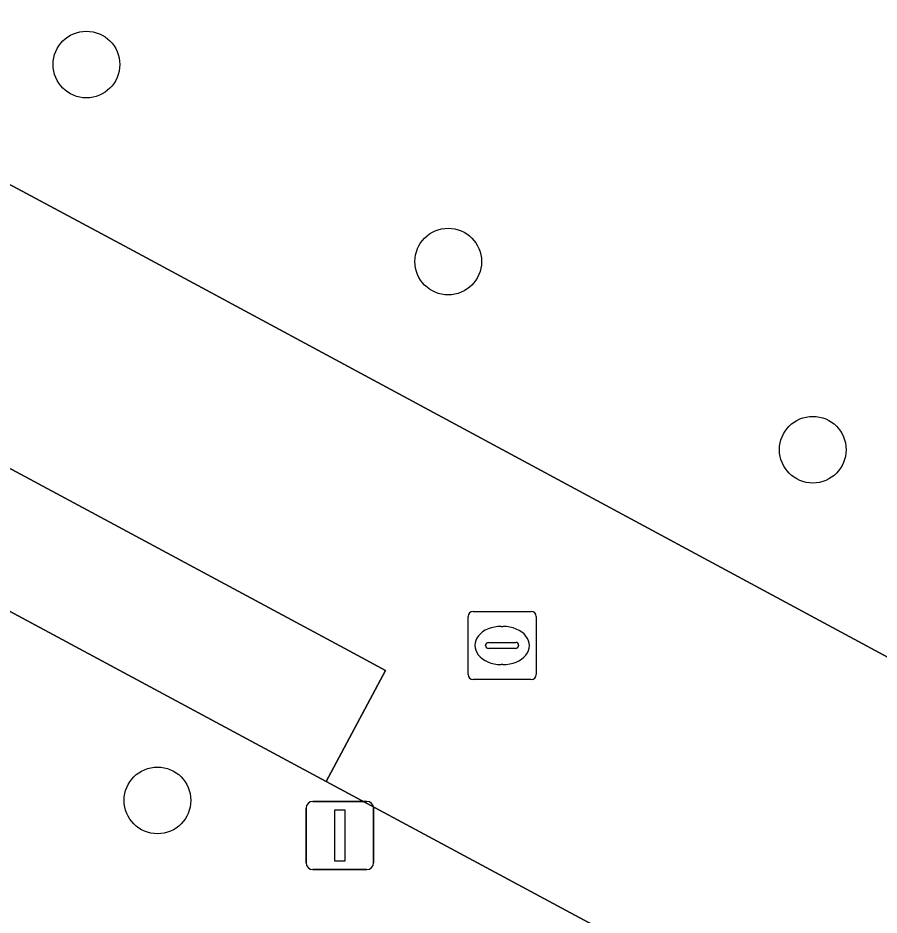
# Model space of a CAD drawing. Extents: x 159489 to 160304, y 383825 to 384531.
# Drawn here: x 159544.93 to 159557.56, y 384300.92 to 384314.08 of the extents above; entities that cross this region are included whole.
import ezdxf

# ---------------------------------------------------------------- set-up
doc = ezdxf.new("R2010")
doc.units = 0
for name, color, linetype in [('IMGEO_Boom', 7, 'Continuous'), ('IMGEO_Groenvoorziening', 7, 'Continuous'), ('IMGEO_Lichtmast', 7, 'Continuous'), ('IMGEO_Parkeervlak_gesloten', 7, 'Continuous'), ('IMGEO_Rijbaan_lokaal_gesloten', 7, 'Continuous'), ('IMGEO_Rioolput', 7, 'Continuous'), ('IMGEO_Voetpad_open', 7, 'Continuous')]:
    doc.layers.add(name, color=color, linetype=linetype)

msp = doc.modelspace()

# ---------------------------------------------------------------- linework, layer by layer
at = {"layer": 'IMGEO_Boom'}
for centre in [(159545.934, 384313.397), (159551.242, 384310.505), (159556.59, 384307.745), (159546.977, 384302.599)]:
    msp.add_circle(centre, 0.489, dxfattribs=at)
at = {"layer": 'IMGEO_Groenvoorziening'}
msp.add_lwpolyline([(159534.827, 384332.312), (159520.929, 384324.852), (159521.207, 384324.29), (159525.025, 384322.248), (159542.586, 384312.826), (159546.562, 384310.695), (159582.424, 384291.365), (159580.802, 384307.588)], dxfattribs=at)
at = {"layer": 'IMGEO_Lichtmast'}
for p, q in [((159549.257, 384302.584), (159550.047, 384302.584)), ((159550.047, 384302.584), (159549.257, 384302.584)), ((159549.157, 384301.684), (159549.157, 384302.484)), ((159549.157, 384302.484), (159549.157, 384301.684)), ((159550.147, 384302.484), (159550.147, 384301.684)), ((159550.147, 384301.684), (159550.147, 384302.484)), ((159550.047, 384301.584), (159549.257, 384301.584)), ((159549.257, 384301.584), (159550.047, 384301.584))]:
    msp.add_line(p, q, dxfattribs=at)
msp.add_lwpolyline([(159549.577, 384302.459), (159549.727, 384302.459), (159549.727, 384301.709), (159549.577, 384301.709), (159549.577, 384302.459)], dxfattribs=at)
for centre, start, end in [((159549.257, 384302.484), 90, 180), ((159549.257, 384302.484), 90, 180), ((159550.047, 384302.484), 0, 90), ((159550.047, 384302.484), 360, 90), ((159549.257, 384301.684), 180, 270), ((159549.257, 384301.684), 180, 270), ((159550.047, 384301.684), 270, 0), ((159550.047, 384301.684), 270, 0)]:
    msp.add_arc(centre, 0.1, start, end, dxfattribs=at)
at = {"layer": 'IMGEO_Parkeervlak_gesloten'}
msp.add_lwpolyline([(159535.565, 384310.345), (159549.449, 384302.878), (159550.324, 384304.504), (159549.851, 384304.759), (159536.44, 384311.971)], close=True, dxfattribs=at)
at = {"layer": 'IMGEO_Rijbaan_lokaal_gesloten'}
for points in [[(159643.082, 384258.763), (159632.963, 384264.225), (159584.718, 384290.116), (159582.424, 384291.365), (159546.562, 384310.695), (159542.586, 384312.826), (159525.025, 384322.248), (159521.207, 384324.29), (159504.629, 384315.388), (159502.21, 384314.104)], [(159524.477, 384316.223), (159526.867, 384315.023), (159527.963, 384314.433), (159535.565, 384310.345), (159536.44, 384311.971), (159549.851, 384304.759), (159550.324, 384304.504), (159549.449, 384302.878), (159558.914, 384297.788), (159559.789, 384299.414), (159596.815, 384279.502), (159606.884, 384274.087), (159606.009, 384272.461), (159610.125, 384270.247), (159610.999, 384271.873), (159634.42, 384259.278), (159633.545, 384257.652), (159643.266, 384252.424), (159644.14, 384254.05), (159648.99, 384251.442), (159648.115, 384249.816), (159649.108, 384249.282), (159652.612, 384247.398)]]:
    msp.add_lwpolyline(points, dxfattribs=at)
at = {"layer": 'IMGEO_Rioolput'}
for p, q in [((159551.532, 384304.446), (159551.532, 384305.298)), ((159551.607, 384305.372), (159552.459, 384305.372)), ((159552.533, 384305.298), (159552.533, 384304.446)), ((159552.02, 384305.152), (159552.045, 384305.152)), ((159551.834, 384304.915), (159552.232, 384304.915)), ((159551.791, 384304.866), (159551.791, 384304.878)), ((159552.229, 384304.829), (159551.831, 384304.829)), ((159552.275, 384304.878), (159552.275, 384304.866)), ((159552.043, 384304.592), (159552.018, 384304.592)), ((159552.459, 384304.372), (159551.607, 384304.372))]:
    msp.add_line(p, q, dxfattribs=at)
for points in [[(159551.532, 384304.446), (159551.532, 384305.298)], [(159551.607, 384305.372), (159552.459, 384305.372)], [(159552.533, 384305.298), (159552.533, 384304.446)], [(159552.459, 384304.372), (159551.607, 384304.372)]]:
    msp.add_lwpolyline(points, dxfattribs=at)
for centre, radius, start, end in [((159551.609, 384305.296), 0.0765, 91.552, 178.448), ((159551.609, 384305.296), 0.0765, 91.552, 178.448), ((159552.457, 384305.296), 0.0765, 1.552, 88.448), ((159552.457, 384305.296), 0.0765, 1.552, 88.448), ((159551.831, 384304.875), 0.0403, 85.8775, 175.7526), ((159552.236, 384304.877), 0.0386, 1.7309, 96.639), ((159551.828, 384304.865), 0.0366, 178.938, 274.7102), ((159552.232, 384304.872), 0.043, 264.8664, 352.4533), ((159551.609, 384304.448), 0.0765, 181.552, 268.448), ((159551.609, 384304.448), 0.0765, 181.552, 268.448), ((159552.457, 384304.448), 0.0765, 271.552, 358.448), ((159552.457, 384304.448), 0.0765, 271.552, 358.448)]:
    msp.add_arc(centre, radius, start, end, dxfattribs=at)
for centre, major_axis, ratio, start_param, end_param in [((159552.019, 384304.872), (-0.387, 0.002), 0.722429, 4.712389, 7.853982), ((159552.044, 384304.872), (-0.39, 0.002), 0.717154, 1.570796, 4.712389)]:
    msp.add_ellipse(centre, major_axis=major_axis, ratio=ratio, start_param=start_param, end_param=end_param, dxfattribs=at)
at = {"layer": 'IMGEO_Voetpad_open'}
msp.add_lwpolyline([(159652.612, 384247.398), (159649.108, 384249.282), (159648.115, 384249.816), (159643.266, 384252.424), (159633.545, 384257.652), (159610.125, 384270.247), (159606.009, 384272.461), (159595.94, 384277.876), (159558.914, 384297.788), (159549.449, 384302.878), (159535.565, 384310.345), (159527.963, 384314.433)], dxfattribs=at)

doc.saveas('drawing.dxf')
